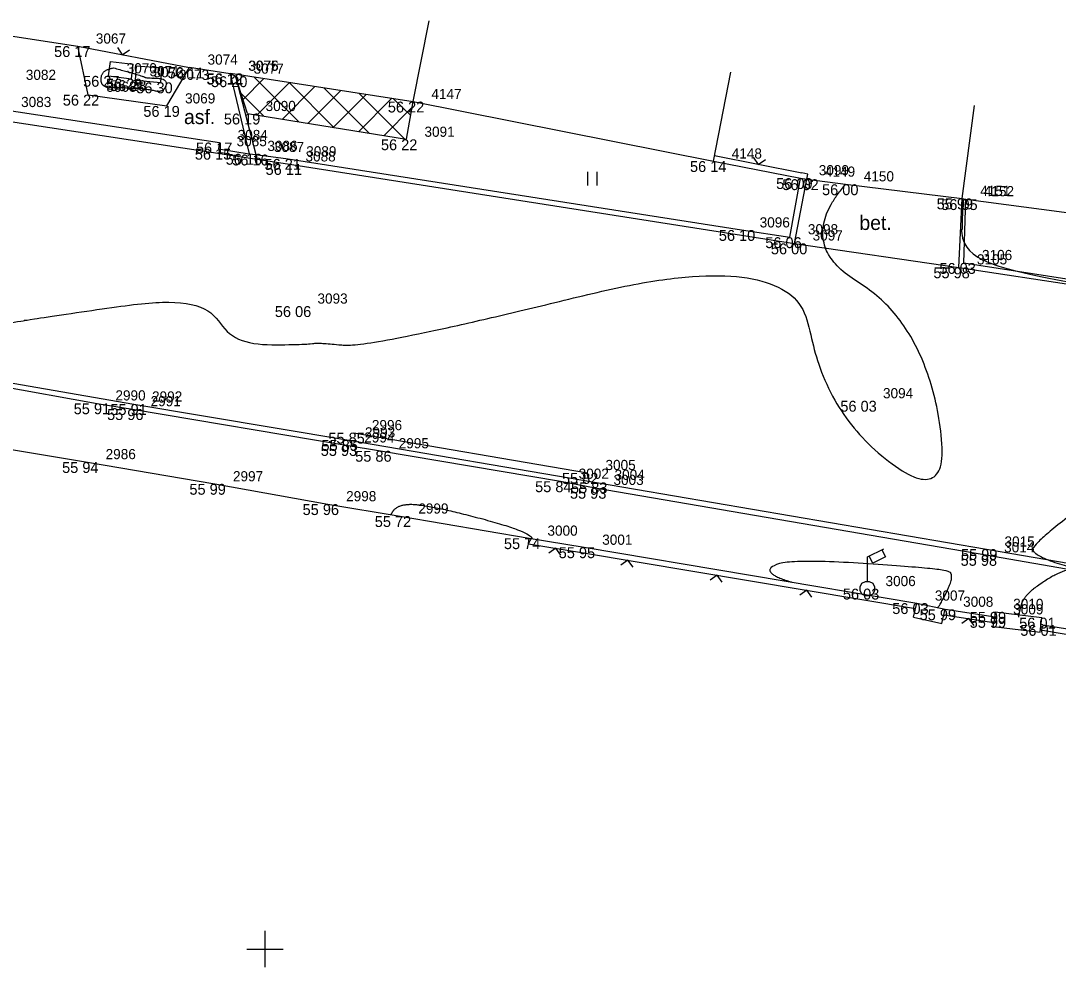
# Model space of a CAD drawing. Extents: x -704017 to -701500, y -1008977 to -1008450.
# Drawn here: x -702406.73 to -702378.13, y -1008800.5 to -1008774.4 of the extents above; entities that cross this region are included whole.
import ezdxf

# ---------------------------------------------------------------- set-up
doc = ezdxf.new("R2010")
doc.units = 0
for name, color, linetype in [('Z_ACO', 7, 'Continuous'), ('Z_body', 7, 'Continuous'), ('Z_body_cisla', 7, 'Continuous'), ('Z_body_vysky', 7, 'Continuous'), ('Z_budovy', 7, 'Continuous'), ('Z_hekt_sit', 7, 'Continuous'), ('Z_komunikace', 7, 'Continuous'), ('Z_obruby', 7, 'Continuous'), ('Z_oploceni', 7, 'Continuous'), ('Z_popis', 7, 'Continuous'), ('Z_rozhrani_ploch', 7, 'Continuous'), ('Z_site_znaky_pilire', 7, 'Continuous'), ('Z_site_znaky_VO', 7, 'Continuous'), ('Z_vrstevnice_hlavni', 7, 'Continuous'), ('Z_vrstevnice_vedlejsi', 7, 'Continuous'), ('Z_vstupy', 7, 'Continuous'), ('Z_zelen_souvisla_srafy', 7, 'Continuous')]:
    doc.layers.add(name, color=color, linetype=linetype)

# ---------------------------------------------------------------- blocks, each defined once
blk = doc.blocks.new('POINT_DISPLAY')
blk.add_line((0, 0), (0, 0))
blk = doc.blocks.new('Z212')
for p, q in [((-0.17, 0.17), (0, 0)), ((0, 0), (0.17, 0.17))]:
    blk.add_line(p, q)
blk = doc.blocks.new('Z306')
for p, q in [((-0.13, 0.17), (-0.13, -0.2)), ((0.13, 0.17), (0.13, -0.2))]:
    blk.add_line(p, q)
blk = doc.blocks.new('Z13')
for p, q in [((0, 0.88), (0.45, 1.1)), ((0, 0.2), (0, 0.88)), ((0.15, 0.7), (0.05, 0.9)), ((0.5, 0.88), (0.15, 0.7)), ((0.4, 1.07), (0.5, 0.88)), ((-0.2, 0.05), (-0.15, 0.15)), ((-0.2, -0.05), (-0.2, 0.05)), ((-0.15, 0.15), (-0.05, 0.2)), ((-0.05, 0.2), (0.05, 0.2)), ((0.05, 0.2), (0.15, 0.15)), ((0.15, 0.15), (0.2, 0.05)), ((0.2, 0.05), (0.2, -0.05)), ((-0.15, -0.15), (-0.2, -0.05)), ((-0.05, -0.2), (-0.15, -0.15)), ((0.05, -0.2), (-0.05, -0.2)), ((0.15, -0.15), (0.05, -0.2)), ((0.2, -0.05), (0.15, -0.15))]:
    blk.add_line(p, q)

msp = doc.modelspace()

# ---------------------------------------------------------------- linework, layer by layer
at = {"layer": 'Z_ACO'}
msp.add_line((-702397.55, -1008785.76), (-702391.11, -1008786.87), dxfattribs=at)
at = {"layer": 'Z_budovy'}
for p, q in [((-702395.91, -1008776.63), (-702395.47, -1008774.4)), ((-702387.63, -1008778.27), (-702387.15, -1008775.82)), ((-702395.91, -1008776.63), (-702387.63, -1008778.27)), ((-702380.78, -1008779.3), (-702380.44, -1008776.74)), ((-702380.78, -1008779.3), (-702380.68, -1008779.32)), ((-702380.68, -1008779.32), (-702369.86, -1008780.75))]:
    msp.add_line(p, q, dxfattribs=at)
at = {"layer": 'Z_hekt_sit'}
for p, q in [((-702400, -1008799.5), (-702400, -1008800.5)), ((-702400.5, -1008800), (-702399.5, -1008800))]:
    msp.add_line(p, q, dxfattribs=at)
at = {"layer": 'Z_komunikace'}
for p, q in [((-702409.25, -1008776.84), (-702399.38, -1008778.35)), ((-702399.38, -1008778.35), (-702385.4, -1008780.54)), ((-702385.4, -1008780.54), (-702380.87, -1008781.2)), ((-702380.87, -1008781.2), (-702370.28, -1008782.83)), ((-702410.03, -1008783.86), (-702403.61, -1008784.97)), ((-702403.61, -1008784.97), (-702397.74, -1008785.96)), ((-702397.74, -1008785.96), (-702390.86, -1008787.13)), ((-702390.86, -1008787.13), (-702380.11, -1008788.97)), ((-702380.11, -1008788.97), (-702366.74, -1008791.29))]:
    msp.add_line(p, q, dxfattribs=at)
at = {"layer": 'Z_obruby'}
for p, q in [((-702400.81, -1008775.93), (-702400.96, -1008775.86)), ((-702400.81, -1008775.93), (-702400.25, -1008778.09)), ((-702407.22, -1008776.85), (-702401.25, -1008777.76)), ((-702401.25, -1008777.76), (-702401.28, -1008777.93)), ((-702401.28, -1008777.93), (-702400.43, -1008778.07)), ((-702400.43, -1008778.07), (-702400.25, -1008778.09)), ((-702400.25, -1008778.09), (-702399.36, -1008778.21)), ((-702399.36, -1008778.21), (-702386.86, -1008780.17)), ((-702385.53, -1008780.37), (-702385.23, -1008778.74)), ((-702380.73, -1008781.08), (-702380.68, -1008779.32)), ((-702386.86, -1008780.17), (-702385.53, -1008780.37)), ((-702380.73, -1008781.08), (-702370.28, -1008782.69)), ((-702409.02, -1008784.17), (-702404.62, -1008784.95)), ((-702404.62, -1008784.95), (-702403.65, -1008785.11)), ((-702403.65, -1008785.11), (-702397.76, -1008786.1)), ((-702397.76, -1008786.1), (-702396.81, -1008786.26)), ((-702396.81, -1008786.26), (-702391.85, -1008787.1)), ((-702391.85, -1008787.1), (-702390.89, -1008787.28)), ((-702390.89, -1008787.28), (-702380.12, -1008789.13)), ((-702380.12, -1008789.13), (-702366.76, -1008791.45))]:
    msp.add_line(p, q, dxfattribs=at)
at = {"layer": 'Z_oploceni'}
for p, q in [((-702405.16, -1008775.1), (-702402.08, -1008775.69)), ((-702400.96, -1008775.86), (-702400.95, -1008775.85)), ((-702396.1, -1008777.67), (-702395.91, -1008776.63)), ((-702400.48, -1008776.96), (-702396.1, -1008777.67)), ((-702387.6, -1008778.12), (-702385.2, -1008778.59)), ((-702387.63, -1008778.27), (-702385.23, -1008778.74)), ((-702385.23, -1008778.74), (-702385.06, -1008778.77)), ((-702385.03, -1008778.63), (-702385.2, -1008778.59)), ((-702385.06, -1008778.77), (-702385.03, -1008778.63)), ((-702404.89, -1008786.57), (-702401.38, -1008787.17)), ((-702401.38, -1008787.17), (-702398.26, -1008787.73)), ((-702398.26, -1008787.73), (-702396.27, -1008788.06)), ((-702392.73, -1008788.82), (-702392.71, -1008788.67)), ((-702392.71, -1008788.67), (-702391.2, -1008788.92)), ((-702392.73, -1008788.82), (-702391.22, -1008789.07)), ((-702391.2, -1008788.92), (-702382.03, -1008790.46)), ((-702391.22, -1008789.07), (-702382.06, -1008790.61)), ((-702381.25, -1008790.63), (-702379.87, -1008790.84)), ((-702381.28, -1008790.78), (-702379.9, -1008790.99)), ((-702378.55, -1008791.06), (-702378.6, -1008791.05)), ((-702378.62, -1008791.2), (-702373.57, -1008792.03)), ((-702378.55, -1008791.06), (-702373.55, -1008791.88))]:
    msp.add_line(p, q, dxfattribs=at)
at = {"layer": 'Z_rozhrani_ploch'}
for p, q in [((-702404.87, -1008776.44), (-702405.16, -1008775.1)), ((-702402.7, -1008776.75), (-702402.08, -1008775.69)), ((-702400.96, -1008775.86), (-702400.43, -1008778.07)), ((-702404.87, -1008776.44), (-702402.7, -1008776.75)), ((-702385.4, -1008780.54), (-702385.06, -1008778.77)), ((-702380.87, -1008781.2), (-702380.78, -1008779.3))]:
    msp.add_line(p, q, dxfattribs=at)
at = {"layer": 'Z_site_znaky_pilire'}
for p, q in [((-702404.31, -1008775.92), (-702404.26, -1008775.52)), ((-702404.26, -1008775.52), (-702403.63, -1008775.6)), ((-702403.68, -1008776), (-702403.63, -1008775.6)), ((-702403.57, -1008776.04), (-702403.54, -1008775.64)), ((-702403.54, -1008775.64), (-702402.84, -1008775.7)), ((-702402.87, -1008776.1), (-702402.84, -1008775.7)), ((-702404.31, -1008775.92), (-702403.68, -1008776)), ((-702403.57, -1008776.04), (-702402.87, -1008776.1)), ((-702382.12, -1008790.85), (-702382.03, -1008790.46)), ((-702382.03, -1008790.46), (-702381.25, -1008790.63)), ((-702381.34, -1008791.02), (-702381.25, -1008790.63)), ((-702379.87, -1008790.7), (-702378.58, -1008790.86)), ((-702379.87, -1008790.84), (-702379.87, -1008790.7)), ((-702382.12, -1008790.85), (-702381.34, -1008791.02)), ((-702379.92, -1008791.1), (-702379.87, -1008790.84)), ((-702378.63, -1008791.26), (-702378.58, -1008790.86)), ((-702379.92, -1008791.1), (-702378.63, -1008791.26))]:
    msp.add_line(p, q, dxfattribs=at)
at = {"layer": 'Z_vrstevnice_hlavni'}
for points in [[(-702409.08, -1008785.88), (-702409.167, -1008784.144), (-702410.035, -1008783.893), (-702411.404, -1008783.629), (-702410.371, -1008783.47), (-702410.158, -1008783.305), (-702409.959, -1008783.222), (-702405.36, -1008782.447), (-702401.706, -1008781.991), (-702400.874, -1008783.35), (-702398.676, -1008783.324), (-702398.621, -1008783.267), (-702397.065, -1008783.42), (-702385.4, -1008780.54), (-702384.57, -1008785.218), (-702380.947, -1008787.948), (-702381.906, -1008782.672), (-702385.4, -1008780.54), (-702383.99, -1008778.91)], [(-702380.763, -1008779.303), (-702380.768, -1008779.745), (-702380.814, -1008781.152), (-702372.893, -1008782.393), (-702370.28, -1008782.807), (-702370.258, -1008782.79), (-702369.462, -1008782.913), (-702365.314, -1008783.493), (-702365.268, -1008783.512), (-702364.927, -1008783.55), (-702364.247, -1008783.677), (-702358.651, -1008784.57), (-702362.266, -1008784.943), (-702363.273, -1008789.197), (-702364.26, -1008786.597), (-702365.281, -1008784.24), (-702365.98, -1008784.143), (-702366.876, -1008784.178), (-702369.5, -1008783.41), (-702370.081, -1008783.24), (-702372.421, -1008784.284), (-702379.017, -1008788.822), (-702378.624, -1008789.228), (-702377.444, -1008789.562), (-702377.893, -1008789.517), (-702378.478, -1008789.818), (-702379.093, -1008790.283), (-702379.225, -1008790.78), (-702379.225, -1008790.85)], [(-702381.445, -1008790.588), (-702380.884, -1008789.662), (-702381.428, -1008789.502), (-702385.64, -1008789.226), (-702386.319, -1008789.633), (-702385.469, -1008789.883)]]:
    msp.add_open_spline(points, degree=2, dxfattribs=at)
at = {"layer": 'Z_vrstevnice_vedlejsi'}
for points in [[(-702404.173, -1008775.7), (-702404.48, -1008775.756), (-702404.534, -1008776.128), (-702404.36, -1008776.251), (-702404.22, -1008776.24), (-702403.28, -1008776.277), (-702402.793, -1008776.395), (-702402.662, -1008775.992), (-702403.307, -1008775.978), (-702403.324, -1008775.931), (-702404.173, -1008775.7)], [(-702396.519, -1008788.019), (-702396.386, -1008787.674), (-702395.165, -1008787.82), (-702392.624, -1008788.513), (-702392.638, -1008788.682)]]:
    msp.add_open_spline(points, degree=2, dxfattribs=at)
at = {"layer": 'Z_vstupy'}
for p, q in [((-702408.56, -1008774.58), (-702405.16, -1008775.1)), ((-702400.96, -1008775.86), (-702402.08, -1008775.69)), ((-702385.06, -1008778.77), (-702383.99, -1008778.91)), ((-702383.99, -1008778.91), (-702380.78, -1008779.3)), ((-702409.08, -1008785.88), (-702404.89, -1008786.57)), ((-702396.27, -1008788.06), (-702392.71, -1008788.67))]:
    msp.add_line(p, q, dxfattribs=at)
at = {"layer": 'Z_zelen_souvisla_srafy'}
for p, q in [((-702400.95, -1008775.85), (-702395.91, -1008776.63)), ((-702400.48, -1008776.96), (-702400.81, -1008775.93)), ((-702400.6, -1008776.57), (-702400.03, -1008775.99)), ((-702400.3, -1008775.95), (-702399.06, -1008777.19)), ((-702400.22, -1008777), (-702399.32, -1008776.1)), ((-702399.33, -1008776.1), (-702398.09, -1008777.35)), ((-702400.66, -1008776.4), (-702400.03, -1008777.03)), ((-702399.52, -1008777.12), (-702398.62, -1008776.21)), ((-702398.82, -1008777.23), (-702397.91, -1008776.32)), ((-702398.37, -1008776.25), (-702397.12, -1008777.51)), ((-702398.12, -1008777.34), (-702397.21, -1008776.43)), ((-702397.41, -1008776.4), (-702396.15, -1008777.66)), ((-702397.42, -1008777.46), (-702396.51, -1008776.54)), ((-702396.45, -1008776.55), (-702395.98, -1008777.01)), ((-702396.72, -1008777.57), (-702395.94, -1008776.78))]:
    msp.add_line(p, q, dxfattribs=at)

# ---------------------------------------------------------------- block references
at = {"layer": 'Z_body'}
for p in [(-702405.16, -1008775.1), (-702402.08, -1008775.69), (-702400.96, -1008775.86), (-702400.95, -1008775.85), (-702404.31, -1008775.92), (-702403.68, -1008776), (-702403.57, -1008776.04), (-702402.87, -1008776.1), (-702400.81, -1008775.93), (-702404.87, -1008776.44), (-702402.7, -1008776.75), (-702395.91, -1008776.63), (-702400.48, -1008776.96), (-702401.25, -1008777.76), (-702396.1, -1008777.67), (-702401.28, -1008777.93), (-702400.43, -1008778.07), (-702400.25, -1008778.09), (-702399.38, -1008778.35), (-702399.36, -1008778.21), (-702387.63, -1008778.27), (-702385.23, -1008778.74), (-702385.06, -1008778.77), (-702383.99, -1008778.91), (-702380.78, -1008779.3), (-702380.68, -1008779.32), (-702386.86, -1008780.17), (-702385.53, -1008780.37), (-702385.4, -1008780.54), (-702380.87, -1008781.2), (-702380.73, -1008781.08), (-702399.05, -1008782.27), (-702404.62, -1008784.95), (-702403.61, -1008784.97), (-702383.46, -1008784.88), (-702403.65, -1008785.11), (-702397.55, -1008785.76), (-702397.76, -1008786.1), (-702397.74, -1008785.96), (-702396.81, -1008786.26), (-702404.89, -1008786.57), (-702391.11, -1008786.87), (-702401.38, -1008787.17), (-702391.85, -1008787.1), (-702390.89, -1008787.28), (-702390.86, -1008787.13), (-702398.26, -1008787.73), (-702396.27, -1008788.06), (-702392.71, -1008788.67), (-702391.2, -1008788.92), (-702380.11, -1008788.97), (-702380.12, -1008789.13), (-702383.39, -1008790.06), (-702382.03, -1008790.46), (-702381.25, -1008790.63), (-702379.87, -1008790.7), (-702379.87, -1008790.84), (-702378.58, -1008790.86), (-702378.55, -1008791.06)]:
    msp.add_blockref('POINT_DISPLAY', p, dxfattribs=at)
at = {"layer": 'Z_oploceni'}
for p, rotation in [((-702403.93, -1008775.34), -10.800000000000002), ((-702386.4, -1008778.36), -11.100000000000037), ((-702391.98, -1008788.94), 170.6), ((-702389.99, -1008789.27), 170.5), ((-702387.53, -1008789.69), 170.5), ((-702385.06, -1008790.1), 170.5), ((-702380.59, -1008790.88), 171.3)]:
    msp.add_blockref('Z212', p, dxfattribs=dict(at, rotation=rotation))
at = {"layer": 'Z_popis'}
msp.add_blockref('Z306', (-702390.98, -1008778.74), dxfattribs=at)
at = {"layer": 'Z_site_znaky_VO'}
msp.add_blockref('Z13', (-702383.39, -1008790.06), dxfattribs=at)

# ---------------------------------------------------------------- texts
at = {"layer": 'Z_body_cisla'}
for s, p in [('3067', (-702404.66, -1008775.03)), ('3070', (-702403.81, -1008775.85)), ('3074', (-702401.58, -1008775.61)), ('3075', (-702400.46, -1008775.78)), ('3076', (-702400.45, -1008775.78)), ('3077', (-702400.31, -1008775.86)), ('3082', (-702406.59, -1008776.03)), ('3071', (-702403.18, -1008775.93)), ('3072', (-702403.07, -1008775.96)), ('3073', (-702402.37, -1008776.03)), ('3068', (-702404.37, -1008776.36)), ('3069', (-702402.2, -1008776.68)), ('4147', (-702395.41, -1008776.56)), ('3083', (-702406.72, -1008776.78)), ('3090', (-702399.98, -1008776.89)), ('3091', (-702395.6, -1008777.6)), ('3085', (-702400.78, -1008777.86)), ('3084', (-702400.75, -1008777.69)), ('3086', (-702399.93, -1008777.99)), ('3087', (-702399.75, -1008778.02)), ('3089', (-702398.86, -1008778.14)), ('3088', (-702398.88, -1008778.28)), ('4148', (-702387.13, -1008778.2)), ('3099', (-702384.73, -1008778.66)), ('4149', (-702384.56, -1008778.7)), ('4150', (-702383.49, -1008778.83)), ('4151', (-702380.28, -1008779.23)), ('4152', (-702380.18, -1008779.24)), ('3096', (-702386.36, -1008780.1)), ('3098', (-702385.03, -1008780.29)), ('3097', (-702384.9, -1008780.46)), ('3106', (-702380.23, -1008781)), ('3105', (-702380.37, -1008781.12)), ('3093', (-702398.55, -1008782.2)), ('2990', (-702404.12, -1008784.87)), ('2991', (-702403.15, -1008785.03)), ('2992', (-702403.11, -1008784.9)), ('3094', (-702382.96, -1008784.81)), ('2993', (-702397.24, -1008785.89)), ('2996', (-702397.05, -1008785.69)), ('2994', (-702397.26, -1008786.03)), ('2995', (-702396.31, -1008786.19)), ('2986', (-702404.39, -1008786.49)), ('3002', (-702391.35, -1008787.03)), ('3005', (-702390.61, -1008786.79)), ('2997', (-702400.88, -1008787.1)), ('3003', (-702390.39, -1008787.2)), ('3004', (-702390.36, -1008787.06)), ('2998', (-702397.76, -1008787.65)), ('2999', (-702395.77, -1008787.99)), ('3000', (-702392.21, -1008788.6)), ('3001', (-702390.7, -1008788.85)), ('3015', (-702379.61, -1008788.9)), ('3014', (-702379.62, -1008789.06)), ('3006', (-702382.89, -1008789.99)), ('3007', (-702381.53, -1008790.39)), ('3008', (-702380.75, -1008790.56)), ('3010', (-702379.37, -1008790.62)), ('3009', (-702379.37, -1008790.77))]:
    msp.add_text(s, height=0.28, dxfattribs=at).set_placement(p)
at = {"layer": 'Z_body_vysky'}
for s, p in [('56 17', (-702405.81, -1008775.4)), ('56 11', (-702402.68, -1008775.99)), ('56 12', (-702401.61, -1008776.16)), ('56 12', (-702401.6, -1008776.15)), ('56 27', (-702405.01, -1008776.22)), ('56 29', (-702404.38, -1008776.3)), ('56 28', (-702404.27, -1008776.34)), ('56 30', (-702403.545, -1008776.4)), ('56 20', (-702401.485, -1008776.23)), ('56 22', (-702405.57, -1008776.74)), ('56 19', (-702403.35, -1008777.05)), ('56 22', (-702396.61, -1008776.93)), ('56 19', (-702401.13, -1008777.26)), ('56 17', (-702401.9, -1008778.06)), ('56 22', (-702396.8, -1008777.97)), ('56 15', (-702401.93, -1008778.23)), ('56 16', (-702401.08, -1008778.37)), ('56 16', (-702400.9, -1008778.39)), ('56 21', (-702400.01, -1008778.51)), ('56 11', (-702399.98, -1008778.65)), ('56 14', (-702388.28, -1008778.57)), ('56 09', (-702385.905, -1008779.04)), ('56 02', (-702385.735, -1008779.07)), ('56 00', (-702384.64, -1008779.21)), ('55 99', (-702381.48, -1008779.6)), ('56 05', (-702381.355, -1008779.62)), ('56 10', (-702387.485, -1008780.47)), ('56 06', (-702386.205, -1008780.67)), ('56 00', (-702386.05, -1008780.84)), ('55 98', (-702381.57, -1008781.5)), ('56 03', (-702381.405, -1008781.38)), ('56 06', (-702399.725, -1008782.57)), ('55 91', (-702405.27, -1008785.25)), ('55 91', (-702404.26, -1008785.27)), ('56 03', (-702384.135, -1008785.18)), ('55 96', (-702404.35, -1008785.41)), ('55 85', (-702398.25, -1008786.06)), ('55 93', (-702398.46, -1008786.4)), ('55 85', (-702398.44, -1008786.26)), ('55 86', (-702397.51, -1008786.56)), ('55 94', (-702405.59, -1008786.87)), ('55 82', (-702391.81, -1008787.17)), ('55 99', (-702402.08, -1008787.47)), ('55 84', (-702392.55, -1008787.4)), ('55 93', (-702391.59, -1008787.58)), ('55 83', (-702391.56, -1008787.43)), ('55 96', (-702398.96, -1008788.03)), ('55 72', (-702396.97, -1008788.36)), ('55 74', (-702393.41, -1008788.97)), ('55 95', (-702391.9, -1008789.22)), ('55 99', (-702380.81, -1008789.27)), ('55 98', (-702380.82, -1008789.43)), ('56 03', (-702384.065, -1008790.36)), ('56 03', (-702382.705, -1008790.76)), ('55 99', (-702381.95, -1008790.93)), ('55 99', (-702380.57, -1008791)), ('55 99', (-702380.57, -1008791.14)), ('56 01', (-702379.205, -1008791.16)), ('56 01', (-702379.175, -1008791.36))]:
    msp.add_text(s, height=0.3, dxfattribs=at).set_placement(p)
at = {"layer": 'Z_popis'}
for s, p in [('asf.', (-702402.23, -1008777.25)), ('bet.', (-702383.61, -1008780.17))]:
    msp.add_text(s, height=0.4, dxfattribs=at).set_placement(p)

doc.saveas('drawing.dxf')
